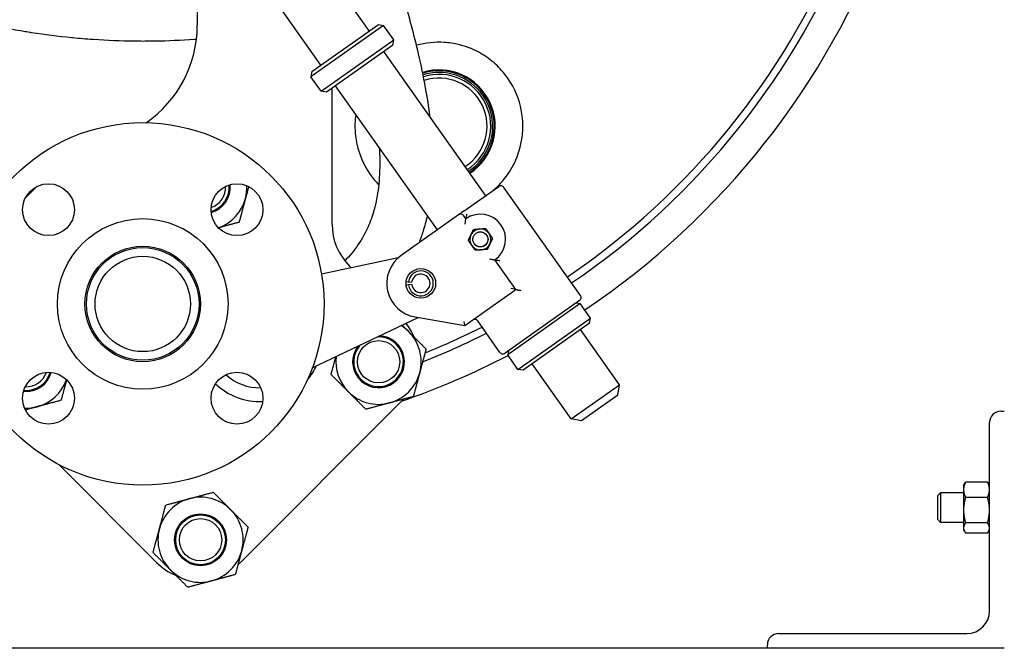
# Model space of a CAD drawing. Header units: inches. Extents: x 24 to 1128, y -69 to 748.
# Tile 536 of 656: x 972 to 989, y 171 to 181. Entities that reach past the tile are written whole.
import ezdxf

# ---------------------------------------------------------------- set-up
doc = ezdxf.new("R2010")
doc.units = ezdxf.units.IN
doc.header["$LTSCALE"] = 32
doc.header["$MEASUREMENT"] = 0
doc.layers.add('Visible (ANSI)', color=7, linetype='Continuous', lineweight=30)

msp = doc.modelspace()

# ---------------------------------------------------------------- linework, layer by layer
at = {"layer": 'Visible (ANSI)'}
for p, q in [((974.95566, 182.78285), (974.95566, 181.25206)), ((977.85874, 181.15337), (977.18002, 182.11252)), ((977.04245, 180.57574), (976.36373, 181.53489)), ((978.09892, 181.24676), (976.87447, 180.38031)), ((976.88939, 180.46743), (978.0118, 181.26168)), ((978.0118, 181.26168), (978.09892, 181.24676)), ((978.27221, 181.00187), (978.09892, 181.24676)), ((977.04776, 180.13542), (978.27221, 181.00187)), ((978.25729, 180.91475), (977.13488, 180.12051)), ((978.25729, 180.91475), (978.27221, 181.00187)), ((979.82566, 178.37378), (978.10424, 180.80645)), ((976.88939, 180.46743), (976.87447, 180.38031)), ((977.04776, 180.13542), (976.87447, 180.38031)), ((977.23066, 177.89376), (977.23066, 180.18828)), ((979.00936, 177.79615), (977.28794, 180.22881)), ((977.13488, 180.12051), (977.04776, 180.13542)), ((979.46139, 178.11602), (980.04544, 178.52931)), ((981.42357, 176.68997), (980.13256, 178.51439)), ((979.36649, 178.04886), (978.39714, 177.36292)), ((979.46139, 178.11602), (979.36649, 178.04886)), ((979.48971, 177.98293), (979.45361, 178.03395)), ((978.21506, 177.29526), (977.05313, 177.04781)), ((978.3474, 177.32344), (978.21506, 177.29526)), ((980.33306, 176.79114), (979.9807, 177.28908)), ((977.55543, 177.15478), (977.52355, 177.18666)), ((978.48106, 176.9234), (978.52081, 176.91862)), ((978.52113, 176.86599), (978.48144, 176.86073)), ((978.52081, 176.91862), (978.57439, 176.91218)), ((978.57463, 176.87307), (978.52113, 176.86599)), ((979.47335, 176.18279), (980.33306, 176.79114)), ((980.33306, 176.79114), (980.24594, 176.80605)), ((980.33308, 176.7911), (980.33306, 176.79114)), ((981.40866, 176.60285), (980.15279, 175.71416)), ((981.42031, 176.55306), (980.19587, 175.68661)), ((981.35427, 176.56436), (981.42031, 176.55306)), ((981.5936, 176.30817), (981.42031, 176.55306)), ((976.89739, 175.46559), (978.56617, 176.26175)), ((978.56617, 176.26175), (978.68394, 176.31794)), ((978.63224, 176.3268), (979.47335, 176.18279)), ((979.47335, 176.18279), (979.45839, 176.24876)), ((980.06567, 175.72908), (979.6902, 176.25967)), ((980.36916, 175.44172), (981.5936, 176.30817)), ((981.57868, 176.22105), (980.45628, 175.4268)), ((981.57868, 176.22105), (981.5936, 176.30817)), ((982.08413, 175.18216), (981.42563, 176.11274)), ((980.20717, 175.75265), (980.19587, 175.68661)), ((980.36916, 175.44172), (980.19587, 175.68661)), ((981.26783, 174.60453), (980.60933, 175.53511)), ((980.45628, 175.4268), (980.36916, 175.44172)), ((981.26783, 174.60453), (982.08413, 175.18216)), ((982.0543, 175.00792), (982.08413, 175.18216)), ((975.68209, 172.18332), (978.39738, 174.89861)), ((982.0543, 175.00792), (981.44208, 174.5747)), ((988.51953, 174.73367), (988.57953, 174.73367)), ((981.44208, 174.5747), (981.26783, 174.60453)), ((988.32953, 171.36367), (988.32953, 174.54367)), ((972.61677, 173.83442), (974.26788, 172.18332)), ((988.29604, 173.53896), (987.92503, 173.53896)), ((987.89153, 173.48367), (987.91124, 173.51781)), ((987.89153, 173.48367), (987.89153, 173.41039)), ((987.89153, 173.41039), (987.89153, 173.06668)), ((988.32953, 173.48367), (988.30982, 173.51781)), ((987.45453, 173.31148), (987.5003, 173.35867)), ((987.45453, 172.90586), (987.45453, 173.31148)), ((987.5003, 173.35867), (987.5003, 172.85867)), ((987.89153, 173.35867), (987.5003, 173.35867)), ((988.29604, 173.28183), (987.92503, 173.28183)), ((987.89153, 173.06668), (987.89153, 172.76496)), ((987.45453, 172.90586), (987.5003, 172.85867)), ((987.89153, 172.85867), (987.5003, 172.85867)), ((987.89153, 172.76496), (987.89153, 172.73367)), ((987.89153, 172.73367), (987.91124, 172.69953)), ((988.29604, 172.85154), (987.92503, 172.85154)), ((988.32953, 172.73367), (988.30982, 172.69953)), ((988.29604, 172.67838), (987.92503, 172.67838)), ((984.76953, 170.98367), (987.94953, 170.98367)), ((984.57953, 170.73367), (922.53453, 170.73367)), ((984.57953, 170.73367), (984.57953, 170.79367)), ((988.57953, 170.73367), (984.57953, 170.73367))]:
    msp.add_line(p, q, dxfattribs=at)
for centre, radius in [((974.03453, 176.54617), 3.06), ((972.44354, 178.13716), 0.4375), ((975.62552, 178.13716), 0.4375), ((974.03453, 176.54617), 1.44), ((979.73521, 177.636), 0.12795), ((979.73521, 177.636), 0.12575), ((974.03453, 176.54617), 0.975), ((974.03453, 176.54617), 0.95), ((974.03453, 176.54617), 0.805), ((978.72928, 176.89355), 0.25), ((978.01554, 175.57036), 0.3575), ((972.44354, 174.95518), 0.4375), ((975.62552, 174.95518), 0.4375), ((975.01034, 172.56516), 0.43764), ((975.01034, 172.56516), 0.42), ((975.01034, 172.56516), 0.3575)]:
    msp.add_circle(centre, radius, dxfattribs=at)
for centre, radius, start, end in [((974.03453, 187.54617), 12.75, 304.209033, 76.391039), ((974.03453, 187.54617), 12.875, 304.219473, 338.694553), ((974.03453, 187.54617), 13.375, 303.909005, 339.527547), ((972.95566, 181.25206), 2, 304.592698, 0), ((979.03453, 179.54617), 0.95, 303.38893, 106.860064), ((979.03453, 179.54617), 0.93437, 303.357224, 106.948168), ((979.03453, 179.54617), 0.9075, 90, 107.109981), ((979.03453, 179.54617), 0.875, 303.226406, 107.324597), ((979.03453, 179.54617), 0.8125, 303.068033, 107.80486), ((979.03453, 179.54617), 0.9075, 303.300133, 90), ((974.97766, 175.60304), 4, 132.959797, 137.040203), ((975.07398, 178.51193), 0.42, 285.893541, 5.715249), ((975.07398, 178.51193), 0.3575, 288.860153, 2.748636), ((975.07398, 178.51193), 0.43764, 285.449377, 6.159412), ((975.07398, 178.51193), 0.719, 345, 2.365047), ((980.08155, 178.47829), 0.0625, 35.284259, 125.284259), ((975.07398, 178.51193), 0.719, 289.243742, 345), ((979.40259, 177.99784), 0.0625, 35.284259, 125.284259), ((979.73521, 177.636), 0.425, 305.284259, 125.284259), ((978.23066, 177.89376), 1, 180, 225), ((979.73521, 177.636), 0.17717, 154.637615, 214.637615), ((979.73521, 177.636), 0.17717, 94.637615, 154.637615), ((979.73521, 177.636), 0.17717, 34.637615, 94.637615), ((979.73521, 177.636), 0.17717, 334.637615, 34.637615), ((979.73521, 177.636), 0.17717, 214.637615, 274.637615), ((979.73521, 177.636), 0.17717, 274.637615, 334.637615), ((978.72928, 176.89355), 0.575, 125.284259, 260.284259), ((978.72928, 176.89355), 0.20996, 187.543354, 173.143344), ((978.72928, 176.89355), 0.156, 187.543354, 173.143344), ((981.37256, 176.65387), 0.0625, 305.284259, 35.284259), ((977.69027, 175.60572), 1, 22.518043, 37.91739), ((979.63919, 176.22357), 0.0625, 35.284259, 125.284259), ((978.01554, 175.57036), 0.719, 45, 58.061235), ((978.01554, 175.57036), 0.719, 345, 45), ((974.03453, 187.54617), 12.875, 291.530926, 296.785567), ((974.03453, 187.54617), 12.75, 291.948178, 296.701621), ((978.01554, 175.57036), 0.43764, 143.366795, 87.643937), ((978.01554, 175.57036), 0.42, 138.401275, 92.609457), ((980.11668, 175.76518), 0.0625, 215.284259, 305.284259), ((978.01554, 175.57036), 0.719, 172.949496, 225), ((974.03453, 187.54617), 13.375, 289.066187, 297.459138), ((972.06878, 175.50672), 0.43764, 263.840588, 344.550623), ((972.06878, 175.50672), 0.42, 264.284751, 344.106459), ((972.06878, 175.50672), 0.3575, 267.251364, 341.139847), ((976.00707, 175.96876), 1.07, 318.934698, 333.995965), ((978.01554, 175.57036), 0.719, 285, 345), ((972.06878, 175.50672), 0.719, 285, 340.756258), ((976.00707, 175.96876), 0.8375, 227.453176, 271.290223), ((976.00707, 175.96876), 1.07, 225.933116, 272.810282), ((978.01554, 175.57036), 0.719, 225, 285), ((977.69027, 175.60572), 1, 315, 318.140082), ((972.06878, 175.50672), 0.719, 267.634953, 285), ((988.51953, 174.54367), 0.19, 90, 180), ((975.01034, 172.56516), 0.719, 105, 165), ((975.01034, 172.56516), 0.719, 45, 105), ((975.01034, 172.56516), 0.719, 345, 45), ((975.01034, 172.56516), 0.719, 165, 225), ((975.01034, 172.56516), 0.719, 285, 345), ((974.97498, 172.89043), 1, 225, 247.481957), ((975.01034, 172.56516), 0.719, 225, 285), ((974.97498, 172.89043), 1, 311.859918, 315), ((987.94953, 171.36367), 0.38, 270, 0), ((984.76953, 170.79367), 0.19, 90, 180)]:
    msp.add_arc(centre, radius, start, end, dxfattribs=at)
for points, knots in [([(974.94126, 181.01255), (974.93564, 181.01213), (974.93001, 181.01172), (974.92438, 181.01131), (974.91933, 181.01094), (974.91428, 181.01057), (974.90923, 181.01021), (974.68538, 180.99414), (974.46116, 180.98426), (974.23715, 180.98055), (974.23612, 180.98053), (974.23509, 180.98052), (974.23406, 180.9805), (974.14762, 180.97909), (974.0612, 180.9786), (973.97483, 180.97902), (973.94828, 180.97915), (973.92173, 180.97936), (973.89516, 180.97967), (973.89443, 180.97967), (973.8937, 180.97968), (973.89297, 180.97969), (973.66368, 180.98235), (973.43394, 180.99146), (973.20457, 181.00708), (973.20009, 181.00738), (973.19561, 181.00769), (973.19113, 181.008), (973.07857, 181.01579), (972.9661, 181.02515), (972.85382, 181.03607), (972.84734, 181.0367), (972.84086, 181.03734), (972.83438, 181.03798), (972.6077, 181.0604), (972.38186, 181.08919), (972.1574, 181.12433), (972.1469, 181.12598), (972.1364, 181.12764), (972.1259, 181.12931), (972.09203, 181.1347), (972.0582, 181.14024), (972.0244, 181.14593), (971.95355, 181.15784), (971.88274, 181.17041), (971.812, 181.18363), (971.79969, 181.18593), (971.78739, 181.18825), (971.77508, 181.19059), (971.55907, 181.23168), (971.34374, 181.27889), (971.12996, 181.33223), (971.11414, 181.33617), (971.09834, 181.34015), (971.08255, 181.34416), (971.01524, 181.36126), (970.94809, 181.37896), (970.88113, 181.39727), (970.8521, 181.40521), (970.82312, 181.41325), (970.79416, 181.42142), (970.77667, 181.42635), (970.75918, 181.43133), (970.74171, 181.43634), (970.53758, 181.49496), (970.33536, 181.55922), (970.13569, 181.62907), (970.13194, 181.63038), (970.12819, 181.63169), (970.12444, 181.63301), (970.10734, 181.63901), (970.09025, 181.64506), (970.07316, 181.65115), (969.98632, 181.68211), (969.89972, 181.71423), (969.81344, 181.74749), (969.79104, 181.75612), (969.76867, 181.76484), (969.74632, 181.77362), (969.68588, 181.79739), (969.62561, 181.82172), (969.56555, 181.84661), (969.55328, 181.85169), (969.54102, 181.8568), (969.52877, 181.86193), (969.4034, 181.91444), (969.27895, 181.96939), (969.15567, 182.02675), (969.13078, 182.03833), (969.10594, 182.05001), (969.08115, 182.06179), (968.99443, 182.10299), (968.90831, 182.14539), (968.8229, 182.18896), (968.79686, 182.20225), (968.77088, 182.21564), (968.74497, 182.22914), (968.67241, 182.26696), (968.60038, 182.30563), (968.52894, 182.34513), (968.48205, 182.37106), (968.43541, 182.39735), (968.38904, 182.42399), (968.31996, 182.46367), (968.2512, 182.5043), (968.18285, 182.54585), (968.15448, 182.5631), (968.12619, 182.5805), (968.09797, 182.59806), (968.02308, 182.64466), (967.94872, 182.69239), (967.87496, 182.74122), (967.84597, 182.76041), (967.81707, 182.77978), (967.78828, 182.79931), (967.70996, 182.85244), (967.63239, 182.90682), (967.55567, 182.96242), (967.46489, 183.02821), (967.37531, 183.09571), (967.28711, 183.16485), (967.25771, 183.1879), (967.22847, 183.21112), (967.19938, 183.23453), (967.13511, 183.28625), (967.07162, 183.33885), (967.00903, 183.39225), (966.9796, 183.41736), (966.95037, 183.44265), (966.92133, 183.46811), (966.91047, 183.47763), (966.89963, 183.48719), (966.88882, 183.49677), (966.88528, 183.49991), (966.88174, 183.50305), (966.8782, 183.50619), (966.8338, 183.54567), (966.78971, 183.58571), (966.74596, 183.62632), (966.65815, 183.70782), (966.57174, 183.79156), (966.48705, 183.87743), (966.45816, 183.90672), (966.42947, 183.93626), (966.40099, 183.96604), (966.34752, 184.02196), (966.2948, 184.07872), (966.2429, 184.13629), (966.23152, 184.14892), (966.22017, 184.16159), (966.20887, 184.17429), (966.19245, 184.19274), (966.17612, 184.21128), (966.15988, 184.22989), (966.06882, 184.33424), (965.98052, 184.4411), (965.89536, 184.55019), (965.86948, 184.58334), (965.84388, 184.6167), (965.81859, 184.65026), (965.80676, 184.66595), (965.795, 184.6817), (965.7833, 184.69748), (965.75817, 184.73137), (965.73336, 184.76546), (965.70886, 184.79973), (965.68454, 184.83375), (965.66054, 184.86794), (965.63686, 184.90231), (965.61481, 184.93431), (965.59296, 184.96657), (965.57134, 184.99908), (965.54785, 185.03437), (965.52463, 185.06997), (965.50167, 185.10585), (965.49137, 185.12195), (965.48112, 185.13812), (965.47092, 185.15434), (965.44847, 185.19007), (965.42628, 185.2261), (965.4044, 185.26236), (965.38759, 185.29021), (965.37095, 185.31821), (965.35451, 185.34634), (965.32989, 185.38847), (965.30569, 185.43089), (965.28193, 185.4736), (965.26195, 185.50951), (965.24228, 185.54562), (965.22293, 185.58192), (965.21321, 185.60016), (965.20356, 185.61846), (965.194, 185.6368), (965.17532, 185.67263), (965.15696, 185.70864), (965.13892, 185.74482), (965.11842, 185.78592), (965.09834, 185.82723), (965.07869, 185.86876), (965.06293, 185.90207), (965.04743, 185.93552), (965.03222, 185.9691), (965.01608, 186.00474), (965.00025, 186.04052), (964.98474, 186.07643), (964.97587, 186.09697), (964.96711, 186.11756), (964.95845, 186.13819), (964.94356, 186.17366), (964.92899, 186.20926), (964.91474, 186.24496), (964.88347, 186.32332), (964.85376, 186.40222), (964.82565, 186.48154), (964.81322, 186.5166), (964.80111, 186.55175), (964.78932, 186.58697), (964.78744, 186.59258), (964.78557, 186.5982), (964.7837, 186.60383), (964.77802, 186.62095), (964.7724, 186.63812), (964.76685, 186.65534), (964.75564, 186.69011), (964.7447, 186.72508), (964.73404, 186.76023), (964.70904, 186.84266), (964.68556, 186.9261), (964.66374, 187.01044), (964.66053, 187.02285), (964.65736, 187.03527), (964.65422, 187.04772), (964.64894, 187.06865), (964.64376, 187.08964), (964.63868, 187.11069), (964.63219, 187.1376), (964.62587, 187.1646), (964.61973, 187.19165), (964.61248, 187.22358), (964.60547, 187.25558), (964.59872, 187.28765), (964.56709, 187.43792), (964.54098, 187.58974), (964.52064, 187.74236), (964.51702, 187.7695), (964.51359, 187.79667), (964.51033, 187.82387), (964.48399, 188.04408), (964.46971, 188.26567), (964.46753, 188.48637), (964.46733, 188.50631), (964.46724, 188.52625), (964.46724, 188.54617)], [0.445925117, 0.445925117, 0.445925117, 0.445925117, 0.446243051, 0.446243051, 0.446243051, 0.446528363, 0.446528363, 0.446528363, 0.459174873, 0.459174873, 0.459174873, 0.459233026, 0.459233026, 0.459233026, 0.464113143, 0.464113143, 0.464113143, 0.465613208, 0.465613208, 0.465613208, 0.465654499, 0.465654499, 0.465654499, 0.478602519, 0.478602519, 0.478602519, 0.478855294, 0.478855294, 0.478855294, 0.485209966, 0.485209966, 0.485209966, 0.485576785, 0.485576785, 0.485576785, 0.498408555, 0.498408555, 0.498408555, 0.499008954, 0.499008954, 0.499008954, 0.50094645, 0.50094645, 0.50094645, 0.505007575, 0.505007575, 0.505007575, 0.505714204, 0.505714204, 0.505714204, 0.518120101, 0.518120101, 0.518120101, 0.519037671, 0.519037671, 0.519037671, 0.522947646, 0.522947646, 0.522947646, 0.52464227, 0.52464227, 0.52464227, 0.52566643, 0.52566643, 0.52566643, 0.537633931, 0.537633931, 0.537633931, 0.537858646, 0.537858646, 0.537858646, 0.538884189, 0.538884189, 0.538884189, 0.544096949, 0.544096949, 0.544096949, 0.545450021, 0.545450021, 0.545450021, 0.549108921, 0.549108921, 0.549108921, 0.549856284, 0.549856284, 0.549856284, 0.557503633, 0.557503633, 0.557503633, 0.559047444, 0.559047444, 0.559047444, 0.564448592, 0.564448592, 0.564448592, 0.566095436, 0.566095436, 0.566095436, 0.570707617, 0.570707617, 0.570707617, 0.573735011, 0.573735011, 0.573735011, 0.578244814, 0.578244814, 0.578244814, 0.580115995, 0.580115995, 0.580115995, 0.585081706, 0.585081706, 0.585081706, 0.587033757, 0.587033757, 0.587033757, 0.59234267, 0.59234267, 0.59234267, 0.598624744, 0.598624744, 0.598624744, 0.600718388, 0.600718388, 0.600718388, 0.605344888, 0.605344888, 0.605344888, 0.607520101, 0.607520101, 0.607520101, 0.608334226, 0.608334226, 0.608334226, 0.608601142, 0.608601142, 0.608601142, 0.611951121, 0.611951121, 0.611951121, 0.618675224, 0.618675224, 0.618675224, 0.620969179, 0.620969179, 0.620969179, 0.625275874, 0.625275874, 0.625275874, 0.626220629, 0.626220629, 0.626220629, 0.627592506, 0.627592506, 0.627592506, 0.635284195, 0.635284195, 0.635284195, 0.637621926, 0.637621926, 0.637621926, 0.638715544, 0.638715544, 0.638715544, 0.641064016, 0.641064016, 0.641064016, 0.643394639, 0.643394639, 0.643394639, 0.645564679, 0.645564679, 0.645564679, 0.647920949, 0.647920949, 0.647920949, 0.648978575, 0.648978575, 0.648978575, 0.651308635, 0.651308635, 0.651308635, 0.653098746, 0.653098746, 0.653098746, 0.655778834, 0.655778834, 0.655778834, 0.658031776, 0.658031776, 0.658031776, 0.659164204, 0.659164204, 0.659164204, 0.661376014, 0.661376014, 0.661376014, 0.663888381, 0.663888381, 0.663888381, 0.665904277, 0.665904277, 0.665904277, 0.668044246, 0.668044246, 0.668044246, 0.669268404, 0.669268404, 0.669268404, 0.671373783, 0.671373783, 0.671373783, 0.675994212, 0.675994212, 0.675994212, 0.678036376, 0.678036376, 0.678036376, 0.678362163, 0.678362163, 0.678362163, 0.679354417, 0.679354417, 0.679354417, 0.681358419, 0.681358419, 0.681358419, 0.686058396, 0.686058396, 0.686058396, 0.686749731, 0.686749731, 0.686749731, 0.687912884, 0.687912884, 0.687912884, 0.689400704, 0.689400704, 0.689400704, 0.691156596, 0.691156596, 0.691156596, 0.699384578, 0.699384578, 0.699384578, 0.70084809, 0.70084809, 0.70084809, 0.712699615, 0.712699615, 0.712699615, 0.713770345, 0.713770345, 0.713770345, 0.713770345]), ([(978.88497, 179.70314), (978.86455, 179.86827), (978.83886, 180.03257), (978.80927, 180.196), (978.77462, 180.38734), (978.7346, 180.57751), (978.61729, 181.08247), (978.5331, 181.39539), (978.30195, 182.18683), (978.14593, 182.66239), (977.80517, 183.6457), (977.6189, 184.15294), (977.19246, 185.28209), (976.9498, 185.90299), (976.68116, 186.58128), (976.65793, 186.63988), (976.63466, 186.69847)], [12.01822038, 12.01822038, 12.01822038, 12.01822038, 13.27601056, 13.27601056, 13.27601056, 14.7487208, 14.7487208, 17.20844318, 17.20844318, 21.01374034, 21.01374034, 25.12685102, 25.12685102, 30.20415586, 30.20415586, 30.68434538, 30.68434538, 30.68434538, 30.68434538]), ([(979.23965, 180.94888), (979.20098, 180.95454), (979.16185, 180.95862), (978.96747, 180.97069), (978.80977, 180.95494), (978.656, 180.91233)], [1.09419708, 1.09419708, 1.09419708, 1.09419708, 1.40937684, 1.40937684, 2.64439541, 2.64439541, 2.64439541, 2.64439541]), ([(979.65079, 180.82284), (979.64125, 180.82745), (979.63165, 180.83195), (979.62198, 180.83635), (979.50244, 180.89079), (979.37387, 180.92927), (979.23965, 180.94888)], [24.48771332, 24.48771332, 24.48771332, 24.48771332, 24.57621302, 24.57621302, 24.57621302, 25.6704101, 25.6704101, 25.6704101, 25.6704101]), ([(979.93411, 178.45053), (979.96027, 178.47201), (979.98559, 178.49436), (980.05857, 178.56358), (980.10335, 178.61256), (980.22194, 178.76174), (980.2847, 178.86717), (980.39455, 179.11754), (980.43157, 179.26424), (980.46342, 179.59496), (980.44458, 179.7789), (980.33735, 180.13758), (980.24417, 180.31098), (980.05351, 180.53673), (979.98098, 180.60644), (979.82395, 180.72765), (979.74032, 180.77963), (979.65079, 180.82284)], [16.44440604, 16.44440604, 16.44440604, 16.44440604, 16.70487476, 16.70487476, 17.22222007, 17.22222007, 18.2055262, 18.2055262, 19.47211713, 19.47211713, 21.07467906, 21.07467906, 22.78892133, 22.78892133, 23.65688849, 23.65688849, 24.48771332, 24.48771332, 24.48771332, 24.48771332]), ([(977.63081, 179.74427), (977.61676, 179.64471), (977.61351, 179.54508), (977.63339, 179.26128), (977.68256, 179.08356), (977.82747, 178.78777), (977.91403, 178.66519), (978.01732, 178.55878)], [6.92888857, 6.92888857, 6.92888857, 6.92888857, 7.75741211, 7.75741211, 9.32854867, 9.32854867, 10.64236072, 10.64236072, 10.64236072, 10.64236072]), ([(978.02892, 179.18169), (978.03154, 179.13276), (978.03345, 179.08382), (978.03825, 178.87712), (978.03381, 178.71943), (978.00445, 178.43314), (977.98299, 178.30405), (977.92521, 178.07583), (977.89245, 177.97571), (977.80227, 177.7604), (977.7408, 177.64707), (977.60253, 177.44574), (977.52787, 177.35645), (977.44622, 177.27357)], [28.19989482, 28.19989482, 28.19989482, 28.19989482, 28.57787696, 28.57787696, 29.79697559, 29.79697559, 30.8144847, 30.8144847, 31.63890101, 31.63890101, 32.64992754, 32.64992754, 33.56228101, 33.56228101, 33.56228101, 33.56228101]), ([(978.70115, 177.57807), (978.7272, 177.64346), (978.75086, 177.70976), (978.799, 177.86119), (978.82211, 177.94671), (978.84178, 178.03295)], [6.62235745, 6.62235745, 6.62235745, 6.62235745, 7.14704919, 7.14704919, 7.80831713, 7.80831713, 7.80831713, 7.80831713]), ([(979.50339, 178.06424), (979.50337, 178.06415), (979.50334, 178.06405), (979.50033, 178.05036), (979.49767, 178.03661), (979.49398, 178.0154), (979.49266, 178.00707), (979.49093, 177.99512), (979.49036, 177.99081), (979.48972, 177.98519), (979.48959, 177.98357), (979.48966, 177.98303), (979.48967, 177.98298), (979.48969, 177.98296)], [-0.290201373, -0.290201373, -0.290201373, -0.290201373, -0.289475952, -0.289475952, -0.184412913, -0.184412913, -0.110285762, -0.110285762, -0.056535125, -0.056535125, -0.01158385, -0.01158385, -0.005559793, -0.005559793, -0.005559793, -0.005559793]), ([(979.47793, 177.89138), (979.47794, 177.89149), (979.47795, 177.8916), (979.47881, 177.90188), (979.47983, 177.91211), (979.48201, 177.9311), (979.48316, 177.94005), (979.4854, 177.95604), (979.4865, 177.96325), (979.48814, 177.97357), (979.48874, 177.97721), (979.48951, 177.98179), (979.48971, 177.98293), (979.48971, 177.98293)], [-0.000858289, -0.000858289, -0.000858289, -0.000858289, 0, 0, 0.077760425, 0.077760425, 0.1495995, 0.1495995, 0.217375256, 0.217375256, 0.268513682, 0.268513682, 0.313545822, 0.313545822, 0.313545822, 0.313545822]), ([(979.89044, 177.30842), (979.89055, 177.3084), (979.89066, 177.30837), (979.90064, 177.30576), (979.91063, 177.30332), (979.92926, 177.29905), (979.93808, 177.29716), (979.95391, 177.29396), (979.96107, 177.29259), (979.97135, 177.29071), (979.97498, 177.29007), (979.97956, 177.28927), (979.9807, 177.28908), (979.9807, 177.28908)], [-0.627949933, -0.627949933, -0.627949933, -0.627949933, -0.627091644, -0.627091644, -0.549331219, -0.549331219, -0.477492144, -0.477492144, -0.409716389, -0.409716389, -0.358577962, -0.358577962, -0.313545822, -0.313545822, -0.313545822, -0.313545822]), ([(980.06193, 177.27492), (980.06184, 177.27493), (980.06174, 177.27494), (980.05318, 177.276), (980.04473, 177.27717), (980.02867, 177.27961), (980.02094, 177.28089), (980.00619, 177.2835), (979.99912, 177.28485), (979.9892, 177.28688), (979.98575, 177.28763), (979.98178, 177.28861), (979.98082, 177.2889), (979.98072, 177.28905)], [-0.000733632, -0.000733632, -0.000733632, -0.000733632, 0, 0, 0.06511157, 0.06511157, 0.128764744, 0.128764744, 0.196958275, 0.196958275, 0.247743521, 0.247743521, 0.286887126, 0.286887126, 0.286887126, 0.286887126]), ([(980.33308, 176.7911), (980.3332, 176.79094), (980.33445, 176.79058), (980.33927, 176.78942), (980.34307, 176.78859), (980.35382, 176.7863), (980.36138, 176.78473), (980.3765, 176.78163), (980.38404, 176.7801), (980.39974, 176.77696), (980.40803, 176.77534), (980.41641, 176.77373), (980.41651, 176.77372), (980.41661, 176.7737)], [-0.293634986, -0.293634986, -0.293634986, -0.293634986, -0.248683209, -0.248683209, -0.196637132, -0.196637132, -0.1260416, -0.1260416, -0.064320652, -0.064320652, 0, 0, 0.000780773, 0.000780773, 0.000780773, 0.000780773])]:
    msp.add_open_spline(points, degree=3, knots=knots, dxfattribs=at)
for points, weights in [([(975.82259, 178.52776), (975.79499, 178.42475), (975.76848, 178.32584)], [1.01893980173, 1.0198224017, 1]), ([(975.76848, 178.32584), (975.71862, 178.13974), (975.66104, 177.92487)], [1, 1.0379548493, 1]), ([(975.66104, 177.92487), (975.47452, 177.87489), (975.31253, 177.83148)], [1, 1.03278175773, 1.00893604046]), ([(979.5313, 177.61946), (979.55478, 177.66899), (979.57512, 177.71189)], [1, 1.0379548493, 1]), ([(979.57512, 177.71189), (979.59545, 177.75479), (979.61893, 177.80432)], [1, 1.0379548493, 1]), ([(979.61893, 177.80432), (979.67357, 177.80875), (979.72088, 177.81259)], [1, 1.0379548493, 1]), ([(979.72088, 177.81259), (979.7682, 177.81643), (979.82283, 177.82086)], [1, 1.0379548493, 1]), ([(979.82283, 177.82086), (979.85399, 177.77576), (979.88097, 177.7367)], [1, 1.0379548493, 1]), ([(979.88097, 177.7367), (979.90795, 177.69764), (979.93911, 177.65254)], [1, 1.0379548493, 1]), ([(979.58944, 177.5353), (979.56246, 177.57436), (979.5313, 177.61946)], [1, 1.0379548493, 1]), ([(979.64758, 177.45115), (979.61642, 177.49625), (979.58944, 177.5353)], [1, 1.0379548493, 1]), ([(979.89529, 177.56011), (979.87496, 177.51722), (979.85148, 177.46769)], [1, 1.0379548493, 1]), ([(979.93911, 177.65254), (979.91563, 177.60301), (979.89529, 177.56011)], [1, 1.0379548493, 1]), ([(979.74953, 177.45942), (979.70221, 177.45558), (979.64758, 177.45115)], [1, 1.0379548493, 1]), ([(979.85148, 177.46769), (979.79685, 177.46326), (979.74953, 177.45942)], [1, 1.0379548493, 1]), ([(978.41371, 176.18901), (978.46947, 176.13326), (978.52395, 176.07877)], [1.01807659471, 1.01484276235, 1]), ([(978.52395, 176.07877), (978.66018, 175.94254), (978.81748, 175.78524)], [1, 1.0379548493, 1]), ([(978.81748, 175.78524), (978.75991, 175.57036), (978.71004, 175.38427)], [1, 1.0379548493, 1]), ([(977.2136, 175.35548), (977.25636, 175.51504), (977.29378, 175.6547)], [1, 1.02791102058, 1.01477194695]), ([(978.71004, 175.38427), (978.66018, 175.19818), (978.60261, 174.9833)], [1, 1.0379548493, 1]), ([(972.74922, 175.26818), (972.70582, 175.10618), (972.65584, 174.91966)], [1.00893604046, 1.03278175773, 1]), ([(977.50713, 175.06195), (977.37091, 175.19818), (977.2136, 175.35548)], [1, 1.0379548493, 1]), ([(977.80066, 174.76842), (977.64336, 174.92572), (977.50713, 175.06195)], [1, 1.0379548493, 1]), ([(972.65584, 174.91966), (972.44096, 174.86208), (972.25487, 174.81222)], [1, 1.0379548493, 1]), ([(978.20163, 174.87586), (978.01554, 174.826), (977.80066, 174.76842)], [1, 1.0379548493, 1]), ([(978.60261, 174.9833), (978.38773, 174.92572), (978.20163, 174.87586)], [1, 1.0379548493, 1]), ([(972.25487, 174.81222), (972.15595, 174.78572), (972.05294, 174.75812)], [1, 1.0198224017, 1.01893980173]), ([(987.92503, 173.53896), (987.89153, 173.47006), (987.89153, 173.41039)], [1, 1.0379548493, 1]), ([(987.91124, 173.51781), (987.91717, 173.52808), (987.92503, 173.53896)], [1.01335315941, 1.00864620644, 1]), ([(988.32953, 173.41039), (988.32953, 173.47006), (988.29604, 173.53896)], [1, 1.0379548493, 1]), ([(988.29604, 173.53896), (988.30389, 173.52808), (988.30982, 173.51781)], [1, 1.00864620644, 1.01335315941]), ([(987.89153, 173.41039), (987.89153, 173.35072), (987.92503, 173.28183)], [1, 1.0379548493, 1]), ([(988.29604, 173.28183), (988.32953, 173.35072), (988.32953, 173.41039)], [1, 1.0379548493, 1]), ([(974.42328, 173.15222), (974.63816, 173.2098), (974.82425, 173.25966)], [1, 1.0379548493, 1]), ([(974.82425, 173.25966), (975.01034, 173.30952), (975.22522, 173.3671)], [1, 1.0379548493, 1]), ([(975.22522, 173.3671), (975.38252, 173.2098), (975.51875, 173.07357)], [1, 1.0379548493, 1]), ([(987.92503, 173.28183), (987.89153, 173.16653), (987.89153, 173.06668)], [1, 1.0379548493, 1]), ([(988.32953, 173.06668), (988.32953, 173.16653), (988.29604, 173.28183)], [1, 1.0379548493, 1]), ([(974.31584, 172.75125), (974.3657, 172.93734), (974.42328, 173.15222)], [1, 1.0379548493, 1]), ([(975.51875, 173.07357), (975.65498, 172.93734), (975.81228, 172.78004)], [1, 1.0379548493, 1]), ([(987.89153, 173.06668), (987.89153, 172.96683), (987.92503, 172.85154)], [1, 1.0379548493, 1]), ([(988.29604, 172.85154), (988.32953, 172.96683), (988.32953, 173.06668)], [1, 1.0379548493, 1]), ([(974.2084, 172.35028), (974.26598, 172.56516), (974.31584, 172.75125)], [1, 1.0379548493, 1]), ([(975.81228, 172.78004), (975.7547, 172.56516), (975.70484, 172.37907)], [1, 1.0379548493, 1]), ([(987.92503, 172.85154), (987.89153, 172.80514), (987.89153, 172.76496)], [1, 1.0379548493, 1]), ([(987.89153, 172.76496), (987.89153, 172.72478), (987.92503, 172.67838)], [1, 1.0379548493, 1]), ([(988.32953, 172.76496), (988.32953, 172.80514), (988.29604, 172.85154)], [1, 1.0379548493, 1]), ([(988.29604, 172.67838), (988.32953, 172.72478), (988.32953, 172.76496)], [1, 1.0379548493, 1]), ([(975.70484, 172.37907), (975.65498, 172.19298), (975.5974, 171.9781)], [1, 1.0379548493, 1]), ([(974.50193, 172.05675), (974.3657, 172.19298), (974.2084, 172.35028)], [1, 1.0379548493, 1]), ([(974.79546, 171.76322), (974.63816, 171.92052), (974.50193, 172.05675)], [1, 1.0379548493, 1]), ([(975.5974, 171.9781), (975.38252, 171.92052), (975.19643, 171.87066)], [1, 1.0379548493, 1]), ([(975.19643, 171.87066), (975.01034, 171.82079), (974.79546, 171.76322)], [1, 1.0379548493, 1])]:
    msp.add_rational_spline(points, weights, degree=2, dxfattribs=at)

doc.saveas('drawing.dxf')
